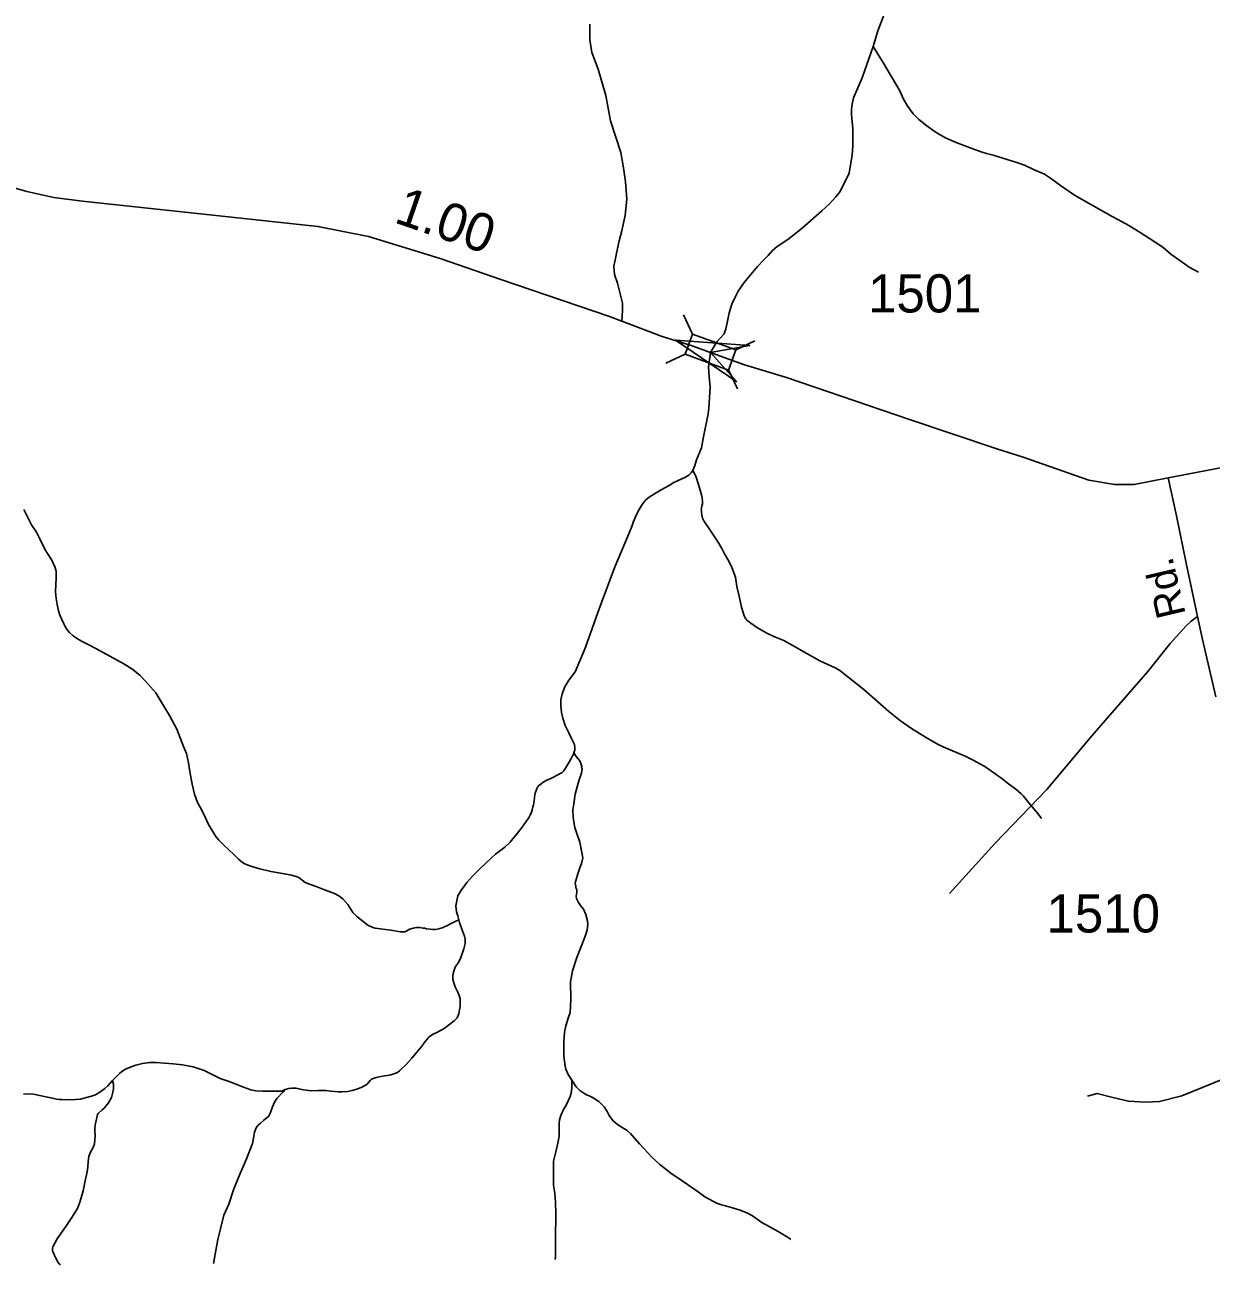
# Model space of a CAD drawing. Extents: x 2220236 to 2384410, y 720751 to 894131.
# Drawn here: x 2328251 to 2332139, y 866300 to 870365 of the extents above; entities that cross this region are included whole.
import ezdxf

# ---------------------------------------------------------------- set-up
doc = ezdxf.new("R2010")
doc.units = 0
for name, color, linetype in [('Exist Hydrographic Creek Single Shore', 7, 'Continuous'), ('Exist Hydrographic Misc Water Feature', 7, 'Continuous'), ('Exist Road Non-System Type 51', 7, 'Continuous'), ('Exist Road Secondary Mileage Hundredths English Label', 7, 'Continuous'), ('Exist Road Secondary Structure Standard Bridge Attributed CELL', 7, 'Continuous'), ('Exist Road Secondary Structure Standard Bridge CELL', 7, 'Continuous'), ('Exist Road Secondary Type 51 Attributed', 7, 'Continuous'), ('Exist Road Secondary Type 51 Label', 7, 'Continuous'), ('Exist Road Secondary Type 51 Number Label', 7, 'Continuous')]:
    doc.layers.add(name, color=color, linetype=linetype)

msp = doc.modelspace()

# ---------------------------------------------------------------- linework, layer by layer
at = {"layer": 'Exist Hydrographic Creek Single Shore'}
for points in [[(2331030.7, 870294.1), (2331034.6, 870305.6), (2331046.5, 870345.5), (2331082.5, 870439.6)], [(2330440, 868905.1), (2330446.1, 868920.9), (2330452.2, 868939.4), (2330468.1, 868979.3), (2330474.1, 869009.1), (2330490.2, 869091), (2330492, 869109.1), (2330494.2, 869142.8), (2330496.7, 869179.2), (2330494, 869210.1), (2330491.4, 869243.7), (2330498.1, 869292), (2330518.2, 869326.9), (2330542.3, 869352.4), (2330548.4, 869369.1), (2330552.2, 869388.9), (2330558.9, 869421.2), (2330563.7, 869435.4), (2330568.1, 869449.6), (2330580.2, 869475.5), (2330588.1, 869493), (2330608.2, 869520.8), (2330652.2, 869573.7), (2330671.4, 869594), (2330687.2, 869609.5), (2330701.5, 869625.7), (2330716.2, 869639.3), (2330751, 869662.1), (2330766.4, 869673.4), (2330798.3, 869699.3), (2330862.3, 869755.3), (2330886.4, 869777.7), (2330908.4, 869801.4), (2330922.3, 869819.4), (2330952.4, 869879.7), (2330962.4, 869939.1), (2330964.4, 869967.2), (2330964.4, 869977), (2330964.4, 870027), (2330962.3, 870047.4), (2330960.4, 870071.1), (2330960.4, 870089.3), (2330962.3, 870105.8), (2330966.3, 870125.6), (2330994.4, 870191.5), (2331010.4, 870235.6), (2331030.7, 870294.1)], [(2330050.6, 867979.1), (2330053.8, 867989.3), (2330053.7, 867994.9), (2330051.8, 868007.2), (2330041.7, 868029), (2330033.9, 868045.1), (2330021.9, 868069.2), (2330013.7, 868092.7), (2330010.1, 868111.3), (2330007.8, 868135.1), (2330007.8, 868153.1), (2330011.8, 868172.8), (2330020.3, 868196.2), (2330033.8, 868217.4), (2330053.9, 868245.2), (2330085.5, 868317.1), (2330103.8, 868368.7), (2330123.7, 868424.5), (2330143.8, 868481.2), (2330185.9, 868591.1), (2330230, 868697.2), (2330240, 868721.4), (2330246, 868737.3), (2330251.9, 868753.1), (2330258, 868764.8), (2330263.9, 868777.4), (2330273.9, 868793.4), (2330283.9, 868806.8), (2330292.6, 868813.8), (2330300, 868819.1), (2330319.9, 868831.3), (2330335.9, 868841), (2330350, 868849), (2330362.1, 868856.1), (2330378, 868864.9), (2330391.5, 868872.1), (2330404.1, 868877.4), (2330416.1, 868882.9), (2330427, 868889.9), (2330434.1, 868896.6), (2330440, 868905.1)], [(2329673.1, 867432), (2329669.5, 867445.1), (2329665.6, 867458.8), (2329663.5, 867478.5), (2329669.6, 867510.7), (2329679.6, 867526.8), (2329699.6, 867554.6), (2329719.5, 867576.8), (2329741.6, 867598.9), (2329781.7, 867636.8), (2329793.7, 867647.1), (2329823.7, 867670.5), (2329841.7, 867686.7), (2329877.7, 867731), (2329885.6, 867742.7), (2329891.7, 867751.1), (2329903.7, 867768.8), (2329907.1, 867774.8), (2329911.7, 867784.8), (2329913.7, 867793.1), (2329915.7, 867802.9), (2329917.7, 867808.8), (2329919.8, 867822.1), (2329921.7, 867832.8), (2329922.5, 867841.8), (2329923.7, 867846.9), (2329927.8, 867859.3), (2329930.7, 867866.8), (2329933.8, 867871.1), (2329941.7, 867877), (2329949.7, 867883.2), (2329961.2, 867889.4), (2329974.4, 867894.8), (2329983, 867899.3), (2329993.8, 867904.8), (2330011.8, 867914.5), (2330017.8, 867920.4), (2330025.8, 867934.7), (2330035.7, 867950.7), (2330041.7, 867960.8), (2330045.8, 867969.1), (2330049.7, 867976.7), (2330050.6, 867979.1)], [(2329104.6, 866876.1), (2329108, 866877.1), (2329115.7, 866879.2), (2329125.2, 866880.4), (2329139.7, 866880.2), (2329149.3, 866878.8), (2329163.7, 866875.3), (2329189.4, 866872.2), (2329211.4, 866872.3), (2329237.4, 866872.6), (2329253.3, 866870.8), (2329279.4, 866868.7), (2329291.4, 866868.2), (2329309.2, 866869.9), (2329323.4, 866872.9), (2329335.3, 866876.6), (2329353.5, 866882.3), (2329371.4, 866892.9), (2329377.4, 866898.9), (2329383.3, 866906.6), (2329387.3, 866909.9), (2329399.4, 866914.6), (2329407.3, 866916.5), (2329417.4, 866918.6), (2329429.3, 866920.6), (2329439.3, 866921.9), (2329450.4, 866923.9), (2329464, 866928.7), (2329471.9, 866932.2), (2329479.4, 866938.3), (2329501.4, 866959), (2329519, 866978.5), (2329547.4, 867012.5), (2329555.4, 867022.7), (2329559.5, 867028.6), (2329563.5, 867034.6), (2329574.6, 867047.3), (2329580.6, 867052.5), (2329589.4, 867056.9), (2329601.6, 867062.4), (2329625.4, 867076.3), (2329643.5, 867090.3), (2329657.4, 867100.7), (2329667.4, 867110.9), (2329673.5, 867124.3), (2329675.6, 867136.8), (2329677.5, 867148.3), (2329677.6, 867164.7), (2329677.5, 867172.9), (2329675.5, 867181), (2329669.6, 867194.8), (2329661.4, 867212.5), (2329657.6, 867222.9), (2329653.5, 867236.8), (2329653.5, 867249), (2329655.5, 867260.7), (2329661.6, 867276.5), (2329673.5, 867295), (2329679.5, 867308.5), (2329689.6, 867336.7), (2329693.6, 867354.9), (2329693.7, 867368.9), (2329691.6, 867378.6), (2329681.6, 867404.4), (2329675.4, 867423.1), (2329673.1, 867432)], [(2328538.4, 866905.5), (2328539.1, 866906.3), (2328551, 866919), (2328561.2, 866928.7), (2328569.2, 866934.6), (2328581.1, 866942.5), (2328599.2, 866950.6), (2328615.1, 866956.3), (2328636.5, 866961.2), (2328661.2, 866964.6), (2328681.2, 866964.6), (2328709.1, 866962.5), (2328737.2, 866960.5), (2328767.4, 866956.7), (2328803.2, 866950.8), (2328839.2, 866938.3), (2328891.2, 866912.6), (2328917.2, 866903), (2328935.3, 866896.4), (2328967.8, 866883.7), (2328991.2, 866874.9), (2329008.2, 866871.4), (2329031.2, 866870.7), (2329041.2, 866870.3), (2329061.2, 866870.3), (2329077.2, 866871), (2329085.2, 866870.5), (2329088.2, 866870.6), (2329091.2, 866870.8), (2329093.4, 866870.9), (2329095.2, 866871.7), (2329097.4, 866872.6), (2329104.6, 866876.1)], [(2328247.1, 866860.8), (2328263.3, 866861.4), (2328279.1, 866860.5), (2328305, 866854.9), (2328325.1, 866850.7), (2328341.9, 866847.4), (2328355, 866844.6), (2328363.1, 866843.3), (2328371.1, 866842.8), (2328383.1, 866842.5), (2328393.1, 866842.9), (2328403.1, 866842.5), (2328417.5, 866843.1), (2328433, 866844.6), (2328448.9, 866848.4), (2328469.1, 866854.3), (2328483.1, 866858.8), (2328497.2, 866866.8), (2328513.1, 866879.1), (2328523.1, 866888.5), (2328538.4, 866905.5)]]:
    msp.add_lwpolyline(points, dxfattribs=at)
at = {"layer": 'Exist Hydrographic Misc Water Feature'}
for points in [[(2331030.7, 870294.1), (2331064.5, 870239.6), (2331118.4, 870149), (2331130.6, 870121.7), (2331144.6, 870097.6), (2331162.5, 870073.8), (2331180.5, 870055.5), (2331206.4, 870033.8), (2331234.6, 870015.1), (2331250.6, 870005.2), (2331268.4, 869995.3), (2331280.5, 869989.2), (2331308.6, 869977.1), (2331366.5, 869955.7), (2331388.6, 869947.6), (2331402.6, 869943.2), (2331424.6, 869937.7), (2331452.6, 869929.8), (2331476.5, 869921.6), (2331498.6, 869915.3), (2331526.6, 869905.6), (2331556.6, 869891.3), (2331592.6, 869875.5), (2331612.5, 869863.3), (2331644.6, 869839), (2331690.7, 869807.3), (2331746.6, 869775.2), (2331814.6, 869737), (2331846.7, 869719.5), (2331868.6, 869707.2), (2331902.7, 869687.2), (2331954.7, 869653.3), (2331980.6, 869637.1), (2332006.5, 869613.6), (2332054.6, 869579.4), (2332066.7, 869570.8), (2332096.8, 869554.9)], [(2330440, 868905.1), (2330450.1, 868886.7), (2330458.1, 868859.2), (2330465.8, 868832.3), (2330468.1, 868825), (2330470.1, 868815.3), (2330472, 868801.6), (2330472.1, 868795), (2330470, 868787.5), (2330468.7, 868784), (2330468.1, 868780.8), (2330467.7, 868775), (2330468, 868773.4), (2330467.9, 868769.4), (2330470, 868758.7), (2330472, 868748.9), (2330476, 868739.3), (2330494.1, 868713), (2330514.1, 868683.4), (2330523.9, 868667.4), (2330536, 868647.3), (2330544, 868631.2), (2330558, 868607.2), (2330568, 868587.2), (2330580, 868554.9), (2330584, 868524.6), (2330592.1, 868493), (2330600, 868457.1), (2330608, 868428.8), (2330612.4, 868419.2), (2330618, 868412.8), (2330638, 868398.8), (2330652, 868388.8), (2330682.3, 868372), (2330706, 868360.6), (2330738, 868347.1), (2330766, 868332.6), (2330814.1, 868305.2), (2330856.1, 868280.5), (2330908.1, 868257.2), (2330922.1, 868248.8), (2330948.1, 868228.6), (2331000, 868187.2), (2331036.2, 868155), (2331082.2, 868115.1), (2331120.1, 868084.6), (2331156.1, 868059.1), (2331202.1, 868030.6), (2331244.1, 868006.9), (2331270.2, 867994.8), (2331304.2, 867980.5), (2331332.1, 867968.7), (2331358.3, 867955), (2331396.4, 867934.3), (2331434.2, 867908.8), (2331452.2, 867894.8), (2331470.2, 867880.7), (2331498.2, 867860.4), (2331516.3, 867844.8), (2331522.9, 867838.7), (2331546.1, 867809.2), (2331564.2, 867788.5), (2331570.1, 867780.6), (2331582.2, 867764.7)], [(2328247.3, 868776.7), (2328257.3, 868757.3), (2328273.4, 868726.8), (2328289.4, 868702.8), (2328299.4, 868682.8), (2328317.4, 868645), (2328327.4, 868629), (2328339.4, 868611.4), (2328343.3, 868603.4), (2328349.3, 868588.8), (2328353.5, 868575), (2328353.4, 868553), (2328352.1, 868529.9), (2328351.3, 868506.9), (2328353.4, 868484.8), (2328356.7, 868466.1), (2328361.4, 868444.9), (2328364.2, 868434.4), (2328369.3, 868423.2), (2328371.5, 868419.1), (2328378.6, 868402.2), (2328383.3, 868393.4), (2328389.3, 868383), (2328397.9, 868373.3), (2328409.4, 868363.2), (2328423.4, 868353.2), (2328439.3, 868344.8), (2328465.3, 868331.1), (2328495.4, 868315.1), (2328529.3, 868296.7), (2328575.4, 868270.8), (2328601.3, 868254.6), (2328627.8, 868233.5), (2328645.1, 868215.4), (2328679.8, 868175.8), (2328703.3, 868137.4), (2328725.4, 868101.3), (2328749.4, 868057.2), (2328771.4, 868000.5), (2328781.3, 867977.3), (2328787.4, 867947.1), (2328791.4, 867918.5), (2328799.3, 867877), (2328807.4, 867844.5), (2328817.3, 867817.1), (2328825.4, 867801), (2328837.3, 867778.5), (2328847.4, 867756.7), (2328853.3, 867744.8), (2328865.3, 867724.6), (2328877.4, 867704.7), (2328887.2, 867692.7), (2328899.3, 867680.8), (2328921.4, 867658.9), (2328933.5, 867648.6), (2328939.3, 867643.2), (2328951.4, 867630.5), (2328957.5, 867625), (2328963.9, 867619.6), (2328969.4, 867616.5), (2328979.4, 867612.9), (2328991.3, 867608.4), (2329009.4, 867602.5), (2329021.3, 867599), (2329057.5, 867590.7), (2329101.5, 867582.5), (2329125.4, 867578.7), (2329143.5, 867572.8), (2329149.4, 867570.6), (2329169.4, 867555), (2329183.5, 867549), (2329205.4, 867540.9), (2329227.3, 867532.8), (2329253.4, 867523.1), (2329265.3, 867518.8), (2329280.3, 867510.4), (2329293.5, 867500.9), (2329309.4, 867482.8), (2329325.5, 867456.4), (2329339.5, 867443), (2329359.5, 867426.6), (2329375.4, 867414.8), (2329391.4, 867406.5), (2329399.5, 867404.4), (2329450.5, 867398.3), (2329475.5, 867394.3), (2329481.4, 867393), (2329489.4, 867392.5)], [(2330050.6, 867979.1), (2330057.7, 867967.2), (2330063.8, 867959.3), (2330069.9, 867952.9), (2330073.7, 867940.9), (2330075.8, 867935.2), (2330075.7, 867932.8), (2330077.7, 867927), (2330075.7, 867912.9), (2330069.7, 867897.1), (2330063.8, 867880.4), (2330054.9, 867844.1), (2330050, 867812.7), (2330047.2, 867792.7), (2330047.8, 867769.1), (2330049.7, 867752.8), (2330053.8, 867734.8), (2330059.8, 867714.6), (2330069.8, 867687), (2330075.7, 867658.6), (2330079.7, 867635), (2330075.6, 867616.8), (2330069.8, 867602.6), (2330063.6, 867582.5), (2330055.7, 867556.8), (2330054.9, 867552.7), (2330055.1, 867547), (2330057.6, 867534.9), (2330059.4, 867529.9), (2330059.7, 867526.7), (2330059.7, 867522.5), (2330057.6, 867510.2), (2330057.5, 867508.4), (2330059.1, 867502.1), (2330061.6, 867495.6), (2330065.7, 867488.4), (2330071.7, 867478.8), (2330081.8, 867466.8), (2330089.7, 867449.1), (2330093.8, 867432.9), (2330095.8, 867419), (2330093.6, 867398.5), (2330085.7, 867375.1), (2330073.6, 867345), (2330059.7, 867308.4), (2330046, 867265.1), (2330039.1, 867228.8), (2330039.7, 867170.6), (2330037.6, 867128.7), (2330031.6, 867110.2), (2330023.6, 867084.5), (2330019.7, 867063.9), (2330017.6, 867032.6), (2330017.6, 867002.2), (2330017.7, 866985), (2330019.6, 866968.7), (2330021.7, 866952.3), (2330023.7, 866942.6), (2330031.6, 866924.9), (2330043.5, 866906.4)], [(2329489.4, 867392.5), (2329495.8, 867392.8), (2329501.5, 867394.6), (2329509.9, 867399.9), (2329515.6, 867402.6), (2329523.5, 867404.5), (2329534.4, 867406.6), (2329545.4, 867407), (2329555.5, 867405), (2329561.5, 867404.5), (2329567.6, 867403.1), (2329579.5, 867401.2), (2329587.5, 867400.5), (2329595.5, 867400.9), (2329607.4, 867403.1), (2329621.5, 867406.9), (2329625.6, 867408.7), (2329633.6, 867412.4), (2329645.6, 867418.5), (2329661.5, 867426.6), (2329673.1, 867432)], [(2328367.7, 866300.3), (2328364.4, 866303.5), (2328358.9, 866310.5), (2328353.2, 866321.9), (2328351.1, 866325.8), (2328347.8, 866332.3), (2328344.5, 866340.3), (2328342.9, 866344.5), (2328341.9, 866349.2), (2328341.7, 866353.4), (2328342, 866356.6), (2328343, 866360.9), (2328349, 866372.5), (2328357, 866386.9), (2328368.9, 866404.6), (2328385, 866426.6), (2328405, 866456.1), (2328423.1, 866486.4), (2328432.2, 866509.8), (2328442.4, 866543.8), (2328450, 866582.6), (2328453, 866596.7), (2328455.9, 866613.2), (2328457, 866622.3), (2328459.1, 866638.8), (2328459.9, 866648.8), (2328461, 866656), (2328465.1, 866668.6), (2328475.1, 866686.2), (2328478.9, 866698), (2328480.9, 866711.9), (2328481.1, 866722.7), (2328480.4, 866744.7), (2328481.1, 866760.3), (2328483.2, 866768.6), (2328487.1, 866784.4), (2328489.1, 866794.3), (2328491, 866796.9), (2328504.3, 866808.9), (2328511.1, 866815), (2328525.2, 866832.7), (2328535, 866850.4), (2328539.2, 866866.9), (2328541.1, 866878.4), (2328541.1, 866893.2), (2328538.4, 866905.5)], [(2329989.4, 866318.4), (2329989.5, 866326.6), (2329989.5, 866374.2), (2329989.5, 866408.6), (2329991.5, 866448.1), (2329991.4, 866470.3), (2329989.5, 866506.2), (2329987.5, 866536.6), (2329983.4, 866562.6), (2329983.6, 866592.2), (2329983.5, 866620), (2329983.6, 866640.7), (2329991.5, 866672.2), (2329997.6, 866700.3), (2330001.6, 866723.4), (2330001.5, 866740.6), (2330001.5, 866750.4), (2330001.5, 866756.2), (2330001.6, 866764.4), (2330002.8, 866776.9), (2330007.5, 866790.9), (2330017.6, 866812.7), (2330023.6, 866822.8), (2330032.8, 866841.2), (2330038.1, 866853), (2330041.7, 866864.5), (2330043.6, 866880.2), (2330043.5, 866906.4)], [(2330043.5, 866906.4), (2330057.6, 866885), (2330069.6, 866872.3), (2330082.5, 866863.8), (2330091.5, 866858.4), (2330097.6, 866856.2), (2330113.5, 866848.7), (2330131.7, 866836.2), (2330149.6, 866818.9), (2330159.6, 866804.5), (2330165.5, 866790.8), (2330177.6, 866774.1), (2330193.6, 866760.9), (2330213.7, 866748.5), (2330224.6, 866741.6), (2330235.6, 866732.2), (2330265.6, 866698.2), (2330305.6, 866654.7), (2330331.6, 866630.3), (2330367.6, 866602.2), (2330405.6, 866576.7), (2330457.7, 866540.3), (2330479.6, 866524.7), (2330507.6, 866508.7), (2330520.9, 866502.6), (2330533.7, 866498.4), (2330547.6, 866494.7), (2330562.4, 866490.3), (2330580.8, 866485.5), (2330595.6, 866480.3), (2330619.6, 866470.7), (2330635.6, 866462.3), (2330665.7, 866440.5), (2330719.7, 866410.7), (2330755.7, 866388.4), (2330761.2, 866384.4)], [(2328869.5, 866306), (2328877.2, 866348.2), (2328883.1, 866384.6), (2328891.1, 866414.6), (2328903.2, 866464.3), (2328919.2, 866500.2), (2328935.3, 866546.8), (2328953.2, 866592.6), (2328977.3, 866648.6), (2328997.2, 866698.6), (2329001.6, 866723.4), (2329003.3, 866736.7), (2329008.7, 866750.7), (2329014.4, 866757.6), (2329023.1, 866766.1), (2329033.1, 866774.7), (2329041.3, 866780.9), (2329048.4, 866787), (2329054.1, 866795.4), (2329057.3, 866804.5), (2329062.5, 866819.6), (2329069.5, 866834.5), (2329077.2, 866846.4), (2329097.3, 866868.4), (2329104.6, 866876.1)]]:
    msp.add_lwpolyline(points, dxfattribs=at)
at = {"layer": 'Exist Road Non-System Type 51'}
for points in [[(2330102.1, 870367.4), (2330102.1, 870316.5), (2330109.1, 870274.3), (2330130.2, 870219.8), (2330154.8, 870133.7), (2330170.6, 870051.1), (2330204, 869947.4), (2330212.8, 869896.4), (2330219.8, 869850.7), (2330223.3, 869794.4), (2330218, 869741.7), (2330207.5, 869690.7), (2330198.7, 869657.3), (2330189.9, 869616.9), (2330188.2, 869604.6), (2330181.2, 869574.7), (2330182.9, 869546.6), (2330193.5, 869518.5), (2330209.3, 869453.5), (2330209.3, 869428.8), (2330207.4, 869394)], [(2331281.6, 867518.3), (2331430.9, 867683.5), (2331599.6, 867859.3), (2331747.1, 868035), (2331931.5, 868246), (2332004.4, 868337.3), (2332057.1, 868395.4), (2332072.9, 868411.2), (2332094, 868426.5)], [(2332295, 866934.6), (2332244.9, 866934.6), (2332216.8, 866925.8), (2332042.9, 866855.5), (2331969.2, 866836.2), (2331923.5, 866834.4), (2331867.3, 866837.9), (2331816.3, 866850.2), (2331765.4, 866862.5), (2331733.4, 866854.1)]]:
    msp.add_lwpolyline(points, dxfattribs=at)
at = {"layer": 'Exist Road Secondary Structure Standard Bridge Attributed CELL'}
msp.add_lwpolyline([(2330584.5, 869195), (2330383, 869332.2), (2330626.1, 869314.1), (2330498.1, 869292)], close=True, dxfattribs=at)
at = {"layer": 'Exist Road Secondary Structure Standard Bridge CELL'}
for p, q in [((2330409.4, 869414.6), (2330438.6, 869352)), ((2330580.5, 869300), (2330643, 869329.2)), ((2330351.9, 869256.5), (2330414.5, 869285.7)), ((2330556.9, 869235.2), (2330586.1, 869172.7))]:
    msp.add_line(p, q, dxfattribs=at)
msp.add_lwpolyline([(2330438.6, 869352), (2330580.6, 869300.4), (2330556.5, 869234), (2330414.5, 869285.7)], close=True, dxfattribs=at)
at = {"layer": 'Exist Road Secondary Type 51 Attributed'}
for points in [[(2326959.7, 870256.7), (2327100.2, 870232.1), (2327254.8, 870200.5), (2327395.3, 870158.3), (2327507.7, 870121.4), (2327583.3, 870091.5), (2328062.8, 869885.8), (2328164.7, 869845.4), (2328257.8, 869819), (2328345.6, 869799.7), (2328440.4, 869787.4), (2328999, 869727.6), (2329211.6, 869704.8), (2329376.7, 869671.4), (2329612, 869599.3), (2329810.5, 869530.8), (2330167.1, 869409.5), (2330207.4, 869394), (2330339.1, 869343.5), (2330437.6, 869312.8), (2330527.4, 869280.8)], [(2330527.4, 869280.8), (2330609.7, 869251.3), (2330746.8, 869209.1), (2331149.8, 869072.2), (2331436.7, 868975.3), (2331523, 868948.3), (2331737.4, 868873.4), (2331821.8, 868859.4), (2331886.7, 868859.4), (2331997.4, 868880.5)], [(2331997.4, 868880.5), (2332443.4, 868966.4), (2332711.6, 869010.6)], [(2331997.4, 868880.5), (2332025.5, 868755.7), (2332057.1, 868601), (2332094, 868426.5), (2332109.8, 868351.4), (2332153.7, 868163.3)]]:
    msp.add_lwpolyline(points, dxfattribs=at)

# ---------------------------------------------------------------- texts
at = {"layer": 'Exist Road Secondary Mileage Hundredths English Label'}
msp.add_text('1.00', height=125, rotation=340.9476, dxfattribs=at).set_placement((2329457.1, 869719))
at = {"layer": 'Exist Road Secondary Type 51 Label'}
msp.add_text('Rd.', height=95, rotation=103.2767, dxfattribs=at).set_placement((2332055.8, 868433.6))
at = {"layer": 'Exist Road Secondary Type 51 Number Label'}
for s, p in [('1501', (2331014.1, 869422.7)), ('1510', (2331599, 867390.6))]:
    msp.add_text(s, height=125, dxfattribs=at).set_placement(p)

doc.saveas('drawing.dxf')
